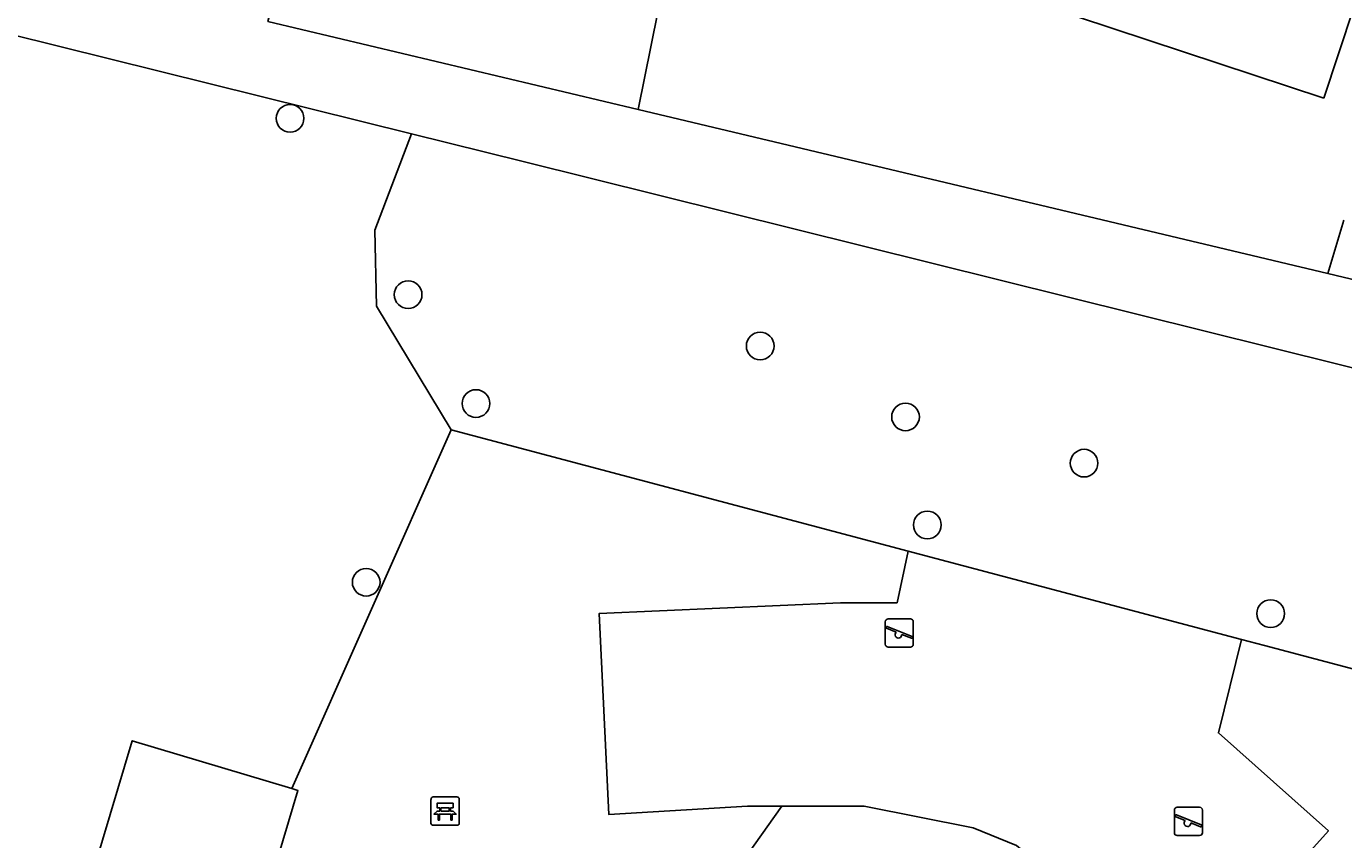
# Model space of a CAD drawing. Extents: x 159888 to 160757, y 384031 to 384746.
# Drawn here: x 160254.95 to 160301.51, y 384186.51 to 384215.24 of the extents above; entities that cross this region are included whole.
import ezdxf

# ---------------------------------------------------------------- set-up
doc = ezdxf.new("R2010")
doc.units = 0
for name, color, linetype in [('IMGEO_Bank', 7, 'Continuous'), ('IMGEO_Boom', 7, 'Continuous'), ('IMGEO_Groenvoorziening', 7, 'Continuous'), ('IMGEO_Hek', 7, 'Continuous'), ('IMGEO_Lage_trafo', 7, 'Continuous'), ('IMGEO_Speelvoorziening', 7, 'Continuous'), ('IMGEO_Voetpad_gesloten', 7, 'Continuous'), ('IMGEO_Voetpad_open', 7, 'Continuous')]:
    doc.layers.add(name, color=color, linetype=linetype)

msp = doc.modelspace()

# ---------------------------------------------------------------- linework, layer by layer
at = {"layer": 'IMGEO_Bank'}
for p, q in [((160269.25, 384187.089), (160269.25, 384187.93)), ((160269.25, 384187.93), (160269.25, 384187.089)), ((160269.325, 384188.014), (160270.166, 384188.014)), ((160270.166, 384188.014), (160269.325, 384188.014)), ((160270.25, 384187.939), (160270.25, 384187.098)), ((160270.25, 384187.098), (160270.25, 384187.939)), ((160269.559, 384187.52), (160269.559, 384187.626)), ((160269.603, 384187.626), (160269.603, 384187.52)), ((160269.891, 384187.632), (160269.609, 384187.632)), ((160269.609, 384187.514), (160269.891, 384187.514)), ((160269.897, 384187.52), (160269.897, 384187.626)), ((160269.941, 384187.626), (160269.941, 384187.52)), ((160270.175, 384187.014), (160269.334, 384187.014)), ((160269.334, 384187.014), (160270.175, 384187.014)), ((160269.947, 384187.412), (160269.554, 384187.412))]:
    msp.add_line(p, q, dxfattribs=at)
for points in [[(160269.497, 384187.412), (160269.355, 384187.412), (160269.467, 384187.514), (160269.553, 384187.514)], [(160269.553, 384187.632), (160269.467, 384187.632), (160269.467, 384187.793), (160270.03, 384187.793), (160270.03, 384187.632), (160269.947, 384187.632)], [(160269.947, 384187.514), (160270.03, 384187.514), (160270.142, 384187.412), (160270.003, 384187.412)], [(160269.547, 384187.405), (160269.547, 384187.198), (160269.504, 384187.198), (160269.504, 384187.405)], [(160269.997, 384187.405), (160269.997, 384187.198), (160269.953, 384187.198), (160269.953, 384187.405)]]:
    msp.add_lwpolyline(points, dxfattribs=at)
for centre, radius, start, end in [((160269.328, 384187.936), 0.0779, 92.4484, 184.2845), ((160269.328, 384187.936), 0.0779, 92.4484, 184.2845), ((160270.172, 384187.936), 0.0779, 2.4484, 94.2845), ((160270.172, 384187.936), 0.0779, 2.4484, 94.2845), ((160269.552, 384187.625), 0.00671, 2.8957, 87.1043), ((160269.552, 384187.521), 0.00671, 272.8957, 357.1043), ((160269.609, 384187.625), 0.00671, 92.8957, 177.1043), ((160269.609, 384187.521), 0.00671, 182.8957, 267.1043), ((160269.891, 384187.625), 0.00671, 2.8957, 87.1043), ((160269.891, 384187.521), 0.00671, 272.8957, 357.1043), ((160269.948, 384187.625), 0.00671, 92.8957, 177.1043), ((160269.948, 384187.521), 0.00671, 182.8957, 267.1043), ((160269.328, 384187.092), 0.0779, 182.4484, 274.2845), ((160269.328, 384187.092), 0.0779, 182.4484, 274.2845), ((160269.497, 384187.405), 0.00671, 2.8957, 87.1043), ((160269.554, 384187.405), 0.00671, 92.8957, 177.1043), ((160269.946, 384187.405), 0.00671, 2.8957, 87.1043), ((160270.003, 384187.405), 0.00671, 92.8957, 177.1043), ((160270.172, 384187.092), 0.0779, 272.4484, 4.2845), ((160270.172, 384187.092), 0.0779, 272.4484, 4.2845)]:
    msp.add_arc(centre, radius, start, end, dxfattribs=at)
at = {"layer": 'IMGEO_Boom'}
for centre in [(160264.269, 384211.993), (160268.442, 384205.762), (160280.888, 384203.948), (160270.839, 384201.915), (160286.025, 384201.443), (160292.337, 384199.809), (160286.795, 384197.626), (160266.959, 384195.601), (160298.934, 384194.493)]:
    msp.add_circle(centre, 0.489, dxfattribs=at)
at = {"layer": 'IMGEO_Groenvoorziening'}
for points in [[(160263.614, 384215.908), (160272.986, 384251.64), (160283.919, 384248.623), (160276.578, 384212.303)], [(160300.816, 384212.703), (160278.476, 384220.084), (160284.75, 384239.074), (160307.09, 384231.693), (160300.816, 384212.703)], [(160269.958, 384200.984), (160267.326, 384205.35), (160267.268, 384208.041), (160268.564, 384211.445)], [(160300.955, 384206.508), (160301.515, 384208.394)], [(160264.327, 384188.31), (160269.958, 384200.984)], [(160269.958, 384200.984), (160286.115, 384196.703)], [(160281.652, 384187.684), (160280.437, 384187.684), (160275.536, 384187.395), (160275.199, 384194.502), (160283.731, 384194.879), (160285.728, 384194.879), (160286.115, 384196.703)], [(160286.115, 384196.703), (160297.096, 384193.794), (160297.903, 384193.58)], [(160297.903, 384193.58), (160297.083, 384190.28), (160300.973, 384186.816), (160299.938, 384185.659)], [(160302.678, 384192.316), (160298.712, 384193.366), (160297.903, 384193.58)]]:
    msp.add_lwpolyline(points, dxfattribs=at)
at = {"layer": 'IMGEO_Hek'}
for points in [[(160264.327, 384188.31), (160269.958, 384200.984)], [(160286.115, 384196.703), (160269.958, 384200.984)], [(160297.096, 384193.794), (160286.115, 384196.703)], [(160298.712, 384193.366), (160297.903, 384193.58), (160297.096, 384193.794)]]:
    msp.add_lwpolyline(points, dxfattribs=at)
at = {"layer": 'IMGEO_Lage_trafo'}
for points in [[(160257.128, 384184.788), (160258.692, 384190.001), (160264.327, 384188.31)], [(160257.128, 384184.788), (160262.984, 384183.03), (160264.548, 384188.244), (160264.327, 384188.31)]]:
    msp.add_lwpolyline(points, dxfattribs=at)
at = {"layer": 'IMGEO_Speelvoorziening'}
for p, q in [((160285.31, 384193.408), (160285.31, 384194.208)), ((160285.31, 384194.208), (160285.31, 384193.408)), ((160285.379, 384194.033), (160286.255, 384193.68)), ((160285.41, 384194.308), (160286.2, 384194.308)), ((160286.2, 384194.308), (160285.41, 384194.308)), ((160286.3, 384194.208), (160286.3, 384193.408)), ((160286.3, 384193.408), (160286.3, 384194.208)), ((160285.693, 384193.836), (160285.354, 384193.973)), ((160286.231, 384193.62), (160285.891, 384193.757)), ((160286.2, 384193.308), (160285.41, 384193.308)), ((160285.41, 384193.308), (160286.2, 384193.308)), ((160295.531, 384186.753), (160295.531, 384187.553)), ((160295.531, 384187.553), (160295.531, 384186.753)), ((160295.631, 384187.653), (160296.421, 384187.653)), ((160296.421, 384187.653), (160295.631, 384187.653)), ((160296.521, 384187.553), (160296.521, 384186.753)), ((160296.521, 384186.753), (160296.521, 384187.553)), ((160295.914, 384187.181), (160295.575, 384187.318)), ((160295.6, 384187.378), (160296.476, 384187.025)), ((160296.452, 384186.965), (160296.112, 384187.102)), ((160296.421, 384186.653), (160295.631, 384186.653)), ((160295.631, 384186.653), (160296.421, 384186.653))]:
    msp.add_line(p, q, dxfattribs=at)
for centre, radius, start, end in [((160285.41, 384194.208), 0.1, 90, 180), ((160285.41, 384194.208), 0.1, 90, 180), ((160285.367, 384194.003), 0.0327, 68.078, 248.078), ((160286.2, 384194.208), 0.1, 0, 90), ((160286.2, 384194.208), 0.1, 360, 90), ((160285.772, 384193.746), 0.12, 130.9928, 5.1632), ((160286.243, 384193.65), 0.0327, 248.078, 68.078), ((160285.41, 384193.408), 0.1, 180, 270), ((160285.41, 384193.408), 0.1, 180, 270), ((160286.2, 384193.408), 0.1, 270, 0), ((160286.2, 384193.408), 0.1, 270, 0), ((160295.631, 384187.553), 0.1, 90, 180), ((160295.631, 384187.553), 0.1, 90, 180), ((160296.421, 384187.553), 0.1, 0, 90), ((160296.421, 384187.553), 0.1, 360, 90), ((160295.588, 384187.348), 0.0327, 68.078, 248.078), ((160295.993, 384187.091), 0.12, 130.9928, 5.1632), ((160296.464, 384186.995), 0.0327, 248.078, 68.078), ((160295.631, 384186.753), 0.1, 180, 270), ((160295.631, 384186.753), 0.1, 180, 270), ((160296.421, 384186.753), 0.1, 270, 0), ((160296.421, 384186.753), 0.1, 270, 0)]:
    msp.add_arc(centre, radius, start, end, dxfattribs=at)
at = {"layer": 'IMGEO_Voetpad_gesloten'}
for points in [[(160276.578, 384212.303), (160263.485, 384215.415), (160263.614, 384215.908)], [(160268.564, 384211.445), (160254.331, 384214.983)], [(160300.955, 384206.508), (160276.578, 384212.303)], [(160268.564, 384211.445), (160272.503, 384210.466), (160303.819, 384202.681), (160306.366, 384201.781)], [(160304.7, 384205.618), (160300.955, 384206.508)]]:
    msp.add_lwpolyline(points, dxfattribs=at)
at = {"layer": 'IMGEO_Voetpad_open'}
for points in [[(160281.652, 384187.684), (160278.26, 384182.904)], [(160292.024, 384184.523), (160291.122, 384185.321), (160289.947, 384186.301), (160288.415, 384186.919), (160284.56, 384187.684), (160281.652, 384187.684)]]:
    msp.add_lwpolyline(points, dxfattribs=at)

doc.saveas('drawing.dxf')
